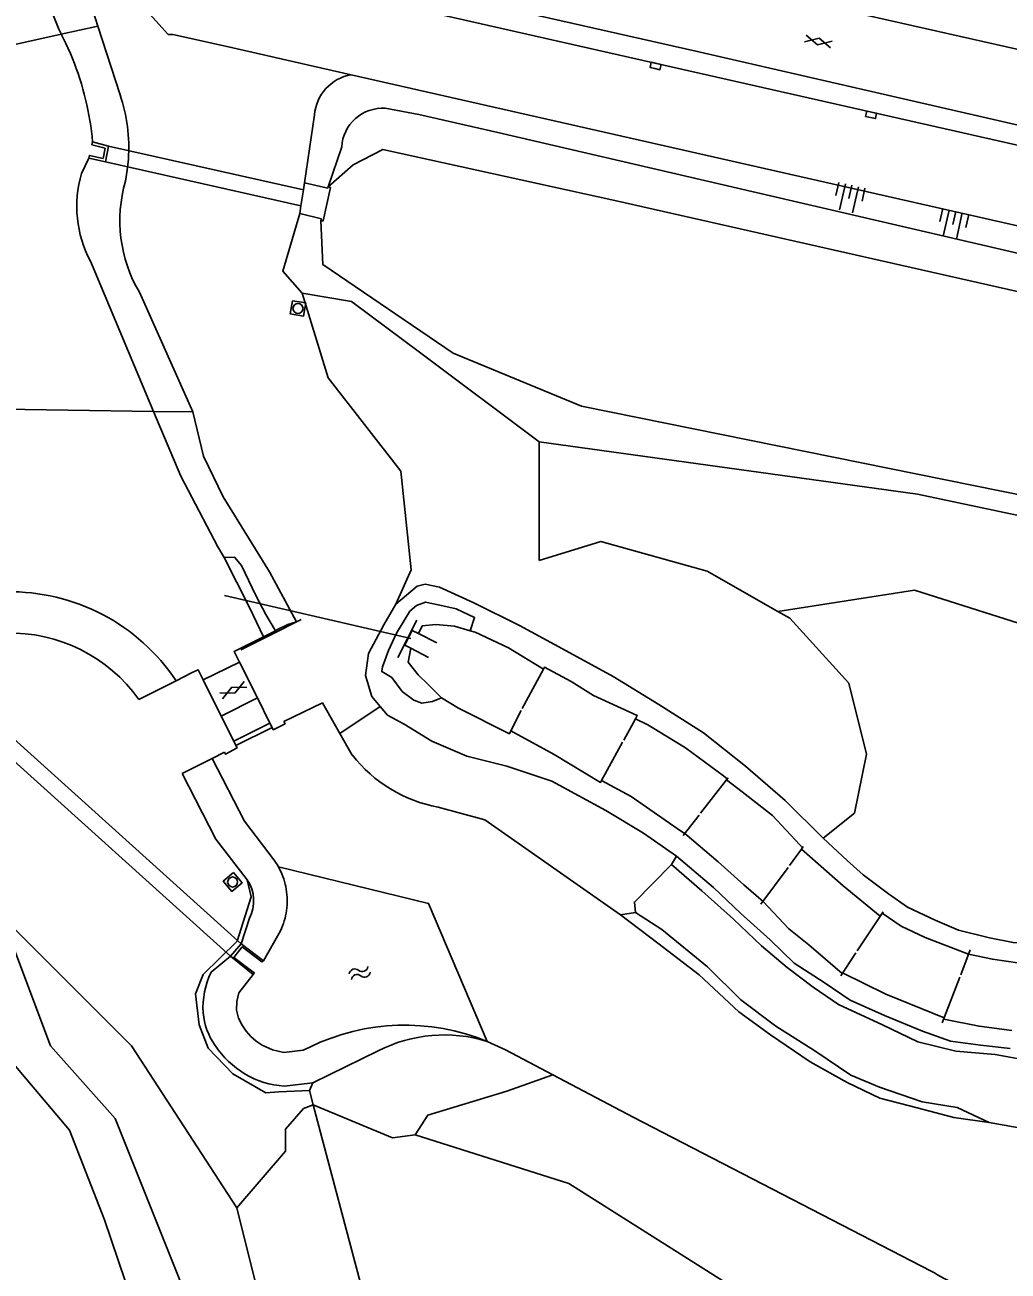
# Model space of a CAD drawing. Extents: x 124000 to 128010, y 398999 to 403000.
# Drawn here: x 127176.6 to 127250, y 399431.5 to 399524.5 of the extents above; entities that cross this region are included whole.
import ezdxf

# ---------------------------------------------------------------- set-up
doc = ezdxf.new("R2010")
doc.units = 0
for name, color, linetype in [('gg-afsc-draadraster', 7, 'Continuous'), ('gg-afsc-faunaraster', 7, 'Continuous'), ('gg-afsc-hekwerk', 7, 'Continuous'), ('gg-knt-bovenkant onderkant talud', 7, 'Continuous'), ('gg-knt-verharding', 7, 'Continuous'), ('gg-knt-verharding nz', 7, 'Continuous'), ('gg-kntw-beschoeiing', 7, 'Continuous'), ('gg-kntw-bovenkant insteek waterloop', 7, 'Continuous'), ('gg-kntw-waterlijn', 7, 'Continuous'), ('gg-kwrk-duiker nz buis', 7, 'Continuous'), ('gg-kwrk-duiker nz vlak', 7, 'Continuous'), ('gg-kwrk-kunstwerk', 7, 'Continuous'), ('gg-kwrk-kunstwerk niveau 01', 7, 'Continuous'), ('gg-kwrk-lijn stuw', 7, 'Continuous'), ('gg-kwrk-stuw', 7, 'Continuous'), ('gg-kwrk-uitstroombak niveau min 01', 7, 'Continuous'), ('gt-grn-groengrens', 7, 'Continuous'), ('gt-symb-gesloten verharding', 7, 'Continuous'), ('gt-symb-kolk', 7, 'Continuous'), ('gt-symb-rioolschacht', 7, 'Continuous'), ('gt-symb-talud symbool', 7, 'Continuous'), ('gt-symb-watersymbool', 7, 'Continuous'), ('gx-grn-maaiveld', 7, 'Continuous')]:
    doc.layers.add(name, color=color, linetype=linetype)

# ---------------------------------------------------------------- blocks, each defined once
blk = doc.blocks.new('gt0-WA')
at = {"layer": 'gt-symb-watersymbool'}
for centre, start, end in [((-0.323, 0.022), 28.07249, 151.92751), ((0.427, 0.422), 208.07248, 331.92751), ((-0.323, -0.428), 28.07249, 151.92751), ((0.427, -0.028), 208.07248, 331.92751)]:
    blk.add_arc(centre, 0.425, start, end, dxfattribs=at)
blk = doc.blocks.new('gt0-KOLK')
at = {"layer": 'gt-symb-kolk'}
blk.add_lwpolyline([(0, 0), (0.375, 0), (0.375, 0.4), (-0.375, 0.4), (-0.375, 0), (0, 0)], dxfattribs=at)
blk = doc.blocks.new('gt0-GESVH1')
at = {"layer": 'gt-symb-gesloten verharding'}
for p, q in [((-0.992, -0.261), (0.008, 0.239)), ((0.008, -0.261), (-0.992, 0.239)), ((0.008, 0.239), (1.008, -0.261)), ((1.008, 0.239), (0.008, -0.261))]:
    blk.add_line(p, q, dxfattribs=at)
blk = doc.blocks.new('gt0-TALUD_1')
at = {"layer": 'gt-symb-talud symbool'}
for p, q in [((-1, -1), (-1, 0)), ((-0.5, -2), (-0.5, 0)), ((0, -1), (0, 0)), ((0.5, -2), (0.5, 0)), ((1, -1), (1, 0))]:
    blk.add_line(p, q, dxfattribs=at)
blk = doc.blocks.new('gt0-RS')
at = {"layer": 'gt-symb-rioolschacht'}
blk.add_lwpolyline([(-0.5, -0.5), (0.5, -0.5), (0.5, 0.5), (-0.5, 0.5)], close=True, dxfattribs=at)
blk.add_circle((0, 0), 0.375, dxfattribs=at)

msp = doc.modelspace()

# ---------------------------------------------------------------- linework, layer by layer
at = {"layer": 'gg-afsc-draadraster'}
msp.add_line((127187.286, 399523.82), (127187.629, 399523.798), dxfattribs=at)
at = {"layer": 'gg-afsc-faunaraster'}
msp.add_lwpolyline([(127376.906, 399472.55), (127374.389, 399479.282), (127364.415, 399481.607), (127358.785, 399483.79), (127353.084, 399486.321), (127200.946, 399520.805)], dxfattribs=at)
at = {"layer": 'gg-afsc-hekwerk'}
msp.add_line((127187.286, 399523.82), (127181.928, 399529.753), dxfattribs=at)
msp.add_line((127187.286, 399523.82), (127181.928, 399529.753), dxfattribs=at)
msp.add_lwpolyline([(127200.946, 399520.805), (127191.557, 399522.933), (127187.629, 399523.798)], dxfattribs=at)
msp.add_lwpolyline([(127200.946, 399520.805), (127191.557, 399522.933), (127187.629, 399523.798)], dxfattribs=at)
at = {"layer": 'gg-knt-bovenkant onderkant talud'}
for p, q in [((127197.475, 399512.723), (127198.212, 399517.8)), ((127193.353, 399457.808), (127192.748, 399455.899)), ((127191.949, 399454.976), (127190.486, 399453.781)), ((127202.969, 399447.909), (127198.078, 399445.52)), ((127195.957, 399445.28), (127198.078, 399445.52))]:
    msp.add_line(p, q, dxfattribs=at)
for points in [[(127184.094, 399512.85), (127184.232, 399513.671), (127184.315, 399514.499)], [(127188.339, 399468.614), (127190.854, 399463.727), (127193.182, 399460.684)]]:
    msp.add_lwpolyline(points, dxfattribs=at)
for centre, radius, start, end in [((127201.514, 399517.542), 3.312, 99.86925, 175.53783), ((127171.856, 399515.331), 12.487, 356.17764, 18.60788), ((127194.238, 399509.914), 10.56, 163.85794, 210.45844), ((127175.479, 399467.291), 11.822, 35.51876, 91.61389), ((127190.886, 399459.104), 2.787, 332.27554, 34.52978), ((127196.105, 399451.117), 6.219, 154.63387, 183.33675), ((127194.766, 399451.17), 4.886, 184.87318, 215.86911), ((127207.908, 399438.225), 10.871, 72.91341, 117.02303), ((127196.688, 399452.206), 7.056, 213.53843, 238.75046), ((127196.35, 399451.824), 6.555, 239.53916, 266.56069)]:
    msp.add_arc(centre, radius, start, end, dxfattribs=at)
at = {"layer": 'gg-knt-verharding'}
msp.add_line((127319.26, 399500), (127178.541, 399531.895), dxfattribs=at)
at = {"layer": 'gg-knt-verharding nz'}
for points in [[(127176.624, 399539.588), (127180.156, 399538.825), (127232.214, 399526.901), (127292.3, 399513.334), (127304.354, 399510.795), (127310.826, 399509.737), (127314.195, 399509.441), (127315.304, 399509.412)], [(127178.131, 399533.54), (127226.696, 399522.568), (127267.556, 399513.193), (127330.081, 399499.058)]]:
    msp.add_lwpolyline(points, dxfattribs=at)
at = {"layer": 'gg-kntw-beschoeiing'}
for p, q in [((127271.088, 399500), (127220.628, 399511.406)), ((127195.4, 399479.341), (127196.211, 399479.751)), ((127195.4, 399479.341), (127196.211, 399479.751)), ((127204.447, 399477.297), (127205.863, 399480.074)), ((127189.09, 399476.153), (127187.883, 399475.549)), ((127189.09, 399476.153), (127187.883, 399475.549)), ((127187.883, 399475.549), (127185.101, 399474.159)), ((127195.926, 399472.508), (127198.809, 399473.895)), ((127195.926, 399472.508), (127198.809, 399473.895)), ((127191.481, 399470.218), (127190.566, 399469.751)), ((127191.481, 399470.218), (127190.566, 399469.751)), ((127190.566, 399469.751), (127188.339, 399468.614)), ((127190.566, 399469.751), (127188.339, 399468.614)), ((127225.747, 399463.988), (127226.941, 399465.514)), ((127231.543, 399458.853), (127233.578, 399461.602)), ((127238.748, 399455.37), (127240.667, 399458.286)), ((127237.51, 399453.524), (127238.632, 399455.225)), ((127246.479, 399453.576), (127247.174, 399455.443)), ((127246.414, 399453.412), (127245.095, 399449.99))]:
    msp.add_line(p, q, dxfattribs=at)
for points in [[(127192.709, 399477.852), (127194.447, 399478.729), (127195.35, 399479.183), (127196.871, 399479.951), (127197.207, 399480.12)], [(127192.664, 399477.957), (127194.397, 399478.834), (127195.29, 399479.286), (127195.4, 399479.341)], [(127207.345, 399478.372), (127205.971, 399479.069), (127205.507, 399479.304), (127204.95, 399478.208), (127205.407, 399477.97), (127206.717, 399477.291)], [(127213.728, 399473.465), (127215.304, 399476.415), (127215.38, 399476.558)], [(127212.762, 399471.587), (127212.871, 399471.799), (127213.65, 399473.32)], [(127221.304, 399471.108), (127222.188, 399472.716), (127222.312, 399472.942)], [(127219.577, 399467.961), (127219.648, 399468.09), (127221.219, 399470.962)], [(127227.03, 399465.655), (127228.982, 399468.15), (127229.104, 399468.306)], [(127233.674, 399461.747), (127234.577, 399462.982), (127234.709, 399463.163)]]:
    msp.add_lwpolyline(points, dxfattribs=at)
at = {"layer": 'gg-kntw-bovenkant insteek waterloop'}
for p, q in [((127200.244, 399515.41), (127199.222, 399512.428)), ((127180.815, 399513.436), (127181.364, 399514.566)), ((127214.999, 399493.39), (127206.156, 399500)), ((127198.809, 399473.895), (127200.111, 399471.613)), ((127200.111, 399471.613), (127201.038, 399469.989)), ((127197.861, 399448.196), (127197.369, 399447.956)), ((127211.102, 399448.616), (127212.467, 399447.977)), ((127216.005, 399446.115), (127212.467, 399447.977))]:
    msp.add_line(p, q, dxfattribs=at)
for points in [[(127340.604, 399486.606), (127211.909, 399516.486), (127205.993, 399517.846), (127203.492, 399518.3)], [(127197.282, 399504.501), (127195.847, 399506.14), (127197.106, 399510.437)], [(127206.156, 399500), (127200.98, 399503.869), (127197.282, 399504.501)], [(127214.999, 399493.39), (127243.25, 399489.476), (127296.718, 399478.176)], [(127161.05, 399469.704), (127167.915, 399461.869), (127170.919, 399456.44), (127173.142, 399449.973), (127179.928, 399441.995), (127182.535, 399435.297), (127188.766, 399416.915), (127193.768, 399409.701), (127196.112, 399407.766)], [(127192.806, 399449.82), (127192.529, 399450.339), (127192.394, 399450.939), (127192.416, 399451.583), (127192.563, 399452.249), (127193.629, 399453.606)], [(127197.369, 399447.956), (127195.917, 399447.791), (127195.077, 399447.973), (127194.294, 399448.328)], [(127244.271, 399431.463), (127222.014, 399442.954), (127216.005, 399446.115)]]:
    msp.add_lwpolyline(points, dxfattribs=at)
for centre, radius, start, end in [((127203.312, 399515.232), 3.073, 86.63753, 176.68645), ((127189.163, 399510.978), 8.703, 163.59429, 208.1071), ((127175.477, 399467.288), 14.905, 33.65995, 91.0508), ((127209.396, 399476.563), 10.633, 218.18557, 259.48336), ((127196.646, 399452.161), 4.497, 211.37395, 238.47223), ((127204.949, 399433.671), 16.162, 67.6217, 116.01188), ((127255.822, 399450.176), 21.991, 238.31517, 249.36553)]:
    msp.add_arc(centre, radius, start, end, dxfattribs=at)
at = {"layer": 'gg-kntw-waterlijn'}
for points in [[(127220.628, 399511.406), (127203.312, 399515.232), (127201.088, 399514.07), (127199.222, 399512.428)], [(127198.697, 399509.9), (127198.847, 399506.633), (127208.577, 399500)], [(127316.539, 399476.146), (127218.15, 399496.042), (127208.577, 399500)]]:
    msp.add_lwpolyline(points, dxfattribs=at)
at = {"layer": 'gg-kwrk-duiker nz buis'}
msp.add_line((127205.417, 399478.705), (127191.496, 399481.92), dxfattribs=at)
at = {"layer": 'gg-kwrk-duiker nz vlak'}
for p, q in [((127182.842, 399515.472), (127197.39, 399512.199)), ((127182.595, 399514.292), (127197.198, 399511.007)), ((127192.748, 399455.899), (127170.485, 399475.949)), ((127191.949, 399454.976), (127169.31, 399475.364))]:
    msp.add_line(p, q, dxfattribs=at)
at = {"layer": 'gg-kwrk-kunstwerk'}
for p, q in [((127193.95, 399474.261), (127194.883, 399472.389)), ((127192.177, 399471.046), (127191.255, 399472.904))]:
    msp.add_line(p, q, dxfattribs=at)
for points in [[(127192.612, 399476.948), (127192.221, 399477.733), (127192.664, 399477.957)], [(127189.909, 399475.614), (127189.532, 399476.374), (127189.09, 399476.153)], [(127195.043, 399472.068), (127195.135, 399471.883), (127196.015, 399472.334), (127195.926, 399472.508)], [(127191.481, 399470.218), (127191.559, 399470.069), (127192.435, 399470.527), (127192.337, 399470.725)]]:
    msp.add_lwpolyline(points, dxfattribs=at)
at = {"layer": 'gg-kwrk-kunstwerk niveau 01'}
for p, q in [((127189.909, 399475.614), (127192.612, 399476.948)), ((127193.95, 399474.261), (127191.255, 399472.904))]:
    msp.add_line(p, q, dxfattribs=at)
at = {"layer": 'gg-kwrk-lijn stuw'}
msp.add_line((127192.177, 399471.046), (127194.883, 399472.389), dxfattribs=at)
at = {"layer": 'gg-kwrk-stuw'}
for p, q in [((127197.198, 399511.007), (127197.39, 399512.199)), ((127197.39, 399512.199), (127197.475, 399512.723)), ((127197.106, 399510.437), (127197.198, 399511.007)), ((127193.95, 399474.261), (127192.612, 399476.948)), ((127191.255, 399472.904), (127189.909, 399475.614)), ((127192.177, 399471.046), (127194.883, 399472.389)), ((127192.337, 399470.725), (127195.043, 399472.068)), ((127194.883, 399472.389), (127195.043, 399472.068)), ((127192.337, 399470.725), (127192.177, 399471.046))]:
    msp.add_line(p, q, dxfattribs=at)
for points in [[(127199.222, 399512.428), (127199.206, 399512.335), (127197.475, 399512.723)], [(127198.697, 399509.9), (127198.849, 399509.886), (127199.398, 399512.395), (127199.222, 399512.428)], [(127197.106, 399510.437), (127198.725, 399510.032), (127198.697, 399509.9)]]:
    msp.add_lwpolyline(points, dxfattribs=at)
at = {"layer": 'gg-kwrk-uitstroombak niveau min 01'}
for p, q in [((127181.644, 399515.786), (127182.842, 399515.472)), ((127182.842, 399515.472), (127182.595, 399514.292)), ((127182.595, 399514.292), (127181.364, 399514.566)), ((127191.949, 399454.976), (127192.748, 399455.899)), ((127192.748, 399455.899), (127194.411, 399454.627)), ((127193.629, 399453.606), (127191.949, 399454.976))]:
    msp.add_line(p, q, dxfattribs=at)
for points in [[(127181.644, 399515.786), (127181.594, 399515.576), (127182.577, 399515.311), (127182.427, 399514.554), (127181.411, 399514.782), (127181.364, 399514.566)], [(127194.411, 399454.627), (127194.276, 399454.569), (127192.824, 399455.674), (127192.185, 399454.889), (127193.72, 399453.736), (127193.629, 399453.606)]]:
    msp.add_lwpolyline(points, dxfattribs=at)
at = {"layer": 'gt-grn-groengrens'}
for p, q in [((127214.999, 399484.535), (127214.999, 399493.39)), ((127198.078, 399445.52), (127197.831, 399444.943)), ((127198.104, 399443.873), (127197.831, 399444.943)), ((127198.104, 399443.873), (127205.952, 399414.367))]:
    msp.add_line(p, q, dxfattribs=at)
for points in [[(127232.818, 399480.718), (127227.525, 399483.743), (127219.59, 399485.948), (127214.999, 399484.535)], [(127296.718, 399478.176), (127287.272, 399477.737), (127282.944, 399477.977), (127279.578, 399476.294), (127271.408, 399476.33), (127252.888, 399479.18), (127243.029, 399482.307), (127232.818, 399480.718)], [(127197.831, 399444.943), (127195.538, 399444.84), (127194.586, 399444.777), (127192.112, 399446.205), (127190.262, 399448.119), (127189.605, 399449.841), (127189.315, 399452.158), (127189.894, 399453.607), (127192.442, 399456.098), (127193.493, 399459.409), (127193.182, 399460.684)], [(127174.863, 399457.976), (127178.493, 399448.292), (127183.334, 399442.845), (127194.433, 399415.089), (127202.09, 399405.927), (127209.844, 399400.94)], [(127192.409, 399436.188), (127184.544, 399448.292), (127174.863, 399457.976)], [(127205.72, 399441.635), (127206.664, 399443.094), (127212.583, 399444.896), (127216.005, 399446.115)], [(127192.409, 399436.188), (127196.039, 399440.424), (127196.039, 399442.064), (127197.4, 399443.609), (127198.104, 399443.873)], [(127198.104, 399443.873), (127204.034, 399441.424), (127205.72, 399441.635)], [(127205.72, 399441.635), (127217.216, 399438.003), (127228.711, 399430.741), (127240.207, 399418.031), (127259.614, 399389.423)], [(127205.952, 399414.367), (127194.829, 399426.504), (127192.409, 399436.188)]]:
    msp.add_lwpolyline(points, dxfattribs=at)
at = {"layer": 'gx-grn-maaiveld'}
for p, q in [((127179.113, 399524.206), (127176.393, 399531.036)), ((127180.211, 399530.151), (127182.044, 399524.443)), ((127179.306, 399523.837), (127182.044, 399524.443)), ((127182.044, 399524.443), (127183.69, 399519.316)), ((127159.905, 399519.548), (127179.306, 399523.837)), ((127186.197, 399495.664), (127181.487, 399506.878)), ((127185.135, 399504.561), (127189.126, 399495.621)), ((127175.007, 399495.826), (127186.197, 399495.664)), ((127186.197, 399495.664), (127188.231, 399490.821)), ((127186.197, 399495.664), (127189.126, 399495.621)), ((127194.397, 399478.834), (127192.664, 399477.957)), ((127195.29, 399479.286), (127194.397, 399478.834)), ((127195.29, 399479.286), (127195.4, 399479.341)), ((127200.111, 399471.613), (127203.118, 399473.624)), ((127225.237, 399462.456), (127224.864, 399461.835)), ((127222.19, 399458.233), (127221.051, 399458.061)), ((127195.679, 399456.873), (127194.411, 399454.627)), ((127251.531, 399442.047), (127248.587, 399442.55))]:
    msp.add_line(p, q, dxfattribs=at)
for points in [[(127179.306, 399523.837), (127179.3, 399523.85), (127179.113, 399524.206)], [(127179.306, 399523.837), (127179.48, 399523.49), (127179.654, 399523.127), (127179.822, 399522.761), (127179.982, 399522.393), (127180.136, 399522.021), (127180.283, 399521.646), (127180.423, 399521.269), (127180.556, 399520.889), (127180.683, 399520.508), (127180.802, 399520.123), (127180.914, 399519.737), (127181.019, 399519.349), (127181.118, 399518.958), (127181.209, 399518.567), (127181.292, 399518.173), (127181.369, 399517.778), (127181.439, 399517.382), (127181.501, 399516.984), (127181.556, 399516.586), (127181.604, 399516.186), (127181.644, 399515.786)], [(127197.282, 399504.501), (127199.24, 399498.168), (127204.665, 399491.191), (127205.44, 399483.826), (127204.287, 399481.261)], [(127189.126, 399495.621), (127189.926, 399492.319), (127191.394, 399489.273), (127194.846, 399483.681), (127196.871, 399479.951), (127196.211, 399479.751)], [(127191.473, 399484.741), (127190.998, 399485.55), (127188.231, 399490.821)], [(127195.29, 399479.286), (127194.588, 399480.499), (127193.843, 399481.911), (127192.751, 399484.154), (127192.246, 399484.774), (127191.473, 399484.741)], [(127194.397, 399478.834), (127193.355, 399481.012), (127191.473, 399484.741)], [(127236.209, 399463.795), (127233.367, 399466.604), (127230.397, 399469.181), (127227.271, 399471.668), (127223.927, 399473.785), (127220.518, 399475.874), (127217.016, 399477.786), (127213.514, 399479.668), (127210.12, 399481.379), (127207.542, 399482.544), (127206.482, 399482.758), (127205.888, 399482.606), (127204.287, 399481.261)], [(127203.118, 399473.624), (127202.492, 399474.366), (127202.017, 399475.934), (127202.252, 399477.579), (127203.384, 399479.714), (127204.287, 399481.261)], [(127209.834, 399479.285), (127210.169, 399480.275), (127208.798, 399480.914), (127207.565, 399481.195), (127206.503, 399481.423), (127205.824, 399481.163), (127205.324, 399480.741), (127204.347, 399479.111), (127203.732, 399477.813), (127203.297, 399476.585), (127203.24, 399476.237), (127203.992, 399475.783), (127204.76, 399474.756), (127205.638, 399474.106), (127206.218, 399473.865), (127207.021, 399474.001), (127207.687, 399474.271)], [(127232.818, 399480.718), (127233.698, 399480.215), (127238.106, 399475.364), (127239.429, 399470.072), (127238.547, 399465.662), (127236.209, 399463.795)], [(127207.687, 399474.271), (127206.674, 399475.295), (127205.966, 399475.988), (127205.206, 399476.93), (127205.407, 399477.97), (127204.95, 399478.208), (127205.507, 399479.304), (127205.971, 399479.069), (127206.261, 399479.64), (127207.263, 399479.752), (127208.675, 399479.628), (127209.834, 399479.285)], [(127250.879, 399454.458), (127248.835, 399454.75), (127247.061, 399455.141), (127243.819, 399456.386), (127242.014, 399457.218), (127240.601, 399458.186), (127240.462, 399457.975), (127237.682, 399460.229), (127234.577, 399462.982), (127234.642, 399463.071), (127234.445, 399463.285), (127232.417, 399465.492), (127230.16, 399467.252), (127228.983, 399468.151), (127229.039, 399468.223), (127228.753, 399468.436), (127225.908, 399470.547), (127223.097, 399472.25), (127222.188, 399472.716), (127222.312, 399472.942), (127219.05, 399474.449), (127217.386, 399475.504), (127215.38, 399476.558), (127215.304, 399476.415), (127212.691, 399478.006), (127210.207, 399479.175), (127209.834, 399479.285)], [(127250.292, 399449.423), (127247.836, 399449.751), (127245.206, 399450.279), (127245.241, 399450.369), (127240.875, 399452.152), (127237.647, 399453.732), (127237.614, 399453.682), (127235.116, 399455.827), (127233.621, 399457.015), (127231.707, 399459.074), (127231.363, 399459.363), (127230.28, 399460.302), (127228.359, 399462.032), (127225.876, 399464.153), (127225.861, 399464.133), (127225.627, 399464.295), (127223.832, 399465.539), (127221.865, 399466.907), (127219.648, 399468.09), (127219.577, 399467.961), (127216.11, 399470.047), (127212.871, 399471.799), (127212.762, 399471.587), (127208.954, 399473.503), (127207.687, 399474.271)], [(127203.118, 399473.624), (127203.662, 399472.98), (127204.904, 399472.304), (127206.975, 399471.04), (127209.599, 399469.909), (127212.586, 399469.169), (127215.947, 399468.053), (127219.962, 399465.855), (127222.774, 399464.163), (127225.237, 399462.456)], [(127190.566, 399469.751), (127192.975, 399465.069), (127195.2, 399462.162)], [(127207.455, 399466.108), (127210.935, 399465.169), (127221.051, 399458.061)], [(127236.209, 399463.795), (127237.986, 399462.123), (127239.193, 399461.044), (127241.068, 399459.625), (127242.5, 399458.635), (127244.552, 399457.669), (127246.302, 399456.912), (127248.609, 399456.36), (127250.394, 399455.996), (127252.526, 399455.882), (127254.593, 399456.087), (127258.553, 399456.435), (127260.788, 399456.486), (127262.52, 399456.608), (127266.445, 399456.2), (127269.988, 399455.981), (127274.244, 399455.505), (127278.296, 399454.583), (127282.152, 399453.622), (127284.315, 399452.82), (127285.558, 399452.09)], [(127195.517, 399461.657), (127195.417, 399461.829), (127195.312, 399461.998), (127195.2, 399462.162)], [(127224.864, 399461.835), (127222.103, 399459.018), (127222.19, 399458.233)], [(127224.864, 399461.835), (127227.128, 399459.855), (127229.506, 399457.749), (127231.601, 399455.757), (127233.502, 399454.129), (127235.457, 399452.669), (127237.351, 399451.368), (127240.632, 399449.851), (127243.262, 399448.578), (127246.11, 399447.883), (127249.049, 399447.632), (127251.227, 399447.247)], [(127250.16, 399448.079), (127247.956, 399448.329), (127245.707, 399448.637), (127243.61, 399449.375), (127240.779, 399450.548), (127238.212, 399451.689), (127236.274, 399453.023), (127234.039, 399454.446), (127232.245, 399456.196), (127230.041, 399458.162), (127228.003, 399460.109), (127225.237, 399462.456)], [(127195.517, 399461.657), (127206.73, 399458.921), (127211.102, 399448.616)], [(127195.517, 399461.657), (127195.609, 399461.481), (127195.695, 399461.302), (127195.774, 399461.12), (127195.847, 399460.935), (127195.912, 399460.747), (127195.97, 399460.557), (127196.021, 399460.365), (127196.065, 399460.171), (127196.101, 399459.976), (127196.13, 399459.78), (127196.152, 399459.582), (127196.166, 399459.384), (127196.173, 399459.185), (127196.172, 399458.987), (127196.164, 399458.788), (127196.148, 399458.59), (127196.125, 399458.393), (127196.095, 399458.196), (127196.057, 399458.001), (127196.012, 399457.808), (127195.959, 399457.616), (127195.9, 399457.426), (127195.833, 399457.239), (127195.76, 399457.055), (127195.679, 399456.873)], [(127248.587, 399442.55), (127245.954, 399442.928), (127243.209, 399443.648), (127240.438, 399444.371), (127237.98, 399445.542), (127235.228, 399447.084), (127232.258, 399449.105), (127229.898, 399450.819), (127226.937, 399453.598), (127223.853, 399455.953), (127221.051, 399458.061)], [(127222.19, 399458.233), (127224.141, 399456.973), (127227.563, 399454.18), (127230.05, 399451.729), (127232.657, 399449.751), (127235.571, 399447.917), (127238.274, 399446.093), (127240.412, 399445.205), (127243.584, 399444.11), (127246.194, 399443.67), (127248.587, 399442.55)]]:
    msp.add_lwpolyline(points, dxfattribs=at)

# ---------------------------------------------------------------- block references
at = {"layer": 'gt-symb-gesloten verharding'}
for p, rotation in [((127235.83, 399523.304), -12.771242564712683), ((127192.162, 399474.838), -154.97272121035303)]:
    msp.add_blockref('gt0-GESVH1', p, dxfattribs=dict(at, rotation=rotation))
at = {"layer": 'gt-symb-kolk', "rotation": -12.771242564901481}
for p in [(127223.639, 399521.266), (127239.731, 399517.616)]:
    msp.add_blockref('gt0-KOLK', p, dxfattribs=at)
at = {"layer": 'gt-symb-rioolschacht'}
for p, rotation in [((127196.982, 399503.356), -99.44347491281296), ((127192.1, 399460.518), -139.54161829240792)]:
    msp.add_blockref('gt0-RS', p, dxfattribs=dict(at, rotation=rotation))
at = {"layer": 'gt-symb-talud symbool'}
for p, xscale, yscale, rotation in [((127238.341, 399512.549), 0.9998324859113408, 0.9998324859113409, -12.535023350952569), ((127246.096, 399510.592), 0.9997329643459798, 0.9997329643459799, -12.771242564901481)]:
    msp.add_blockref('gt0-TALUD_1', p, dxfattribs=dict(at, xscale=xscale, yscale=yscale, rotation=rotation))
at = {"layer": 'gt-symb-watersymbool', "rotation": 21.588652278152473}
msp.add_blockref('gt0-WA', (127201.535, 399453.701), dxfattribs=at)

doc.saveas('drawing.dxf')
